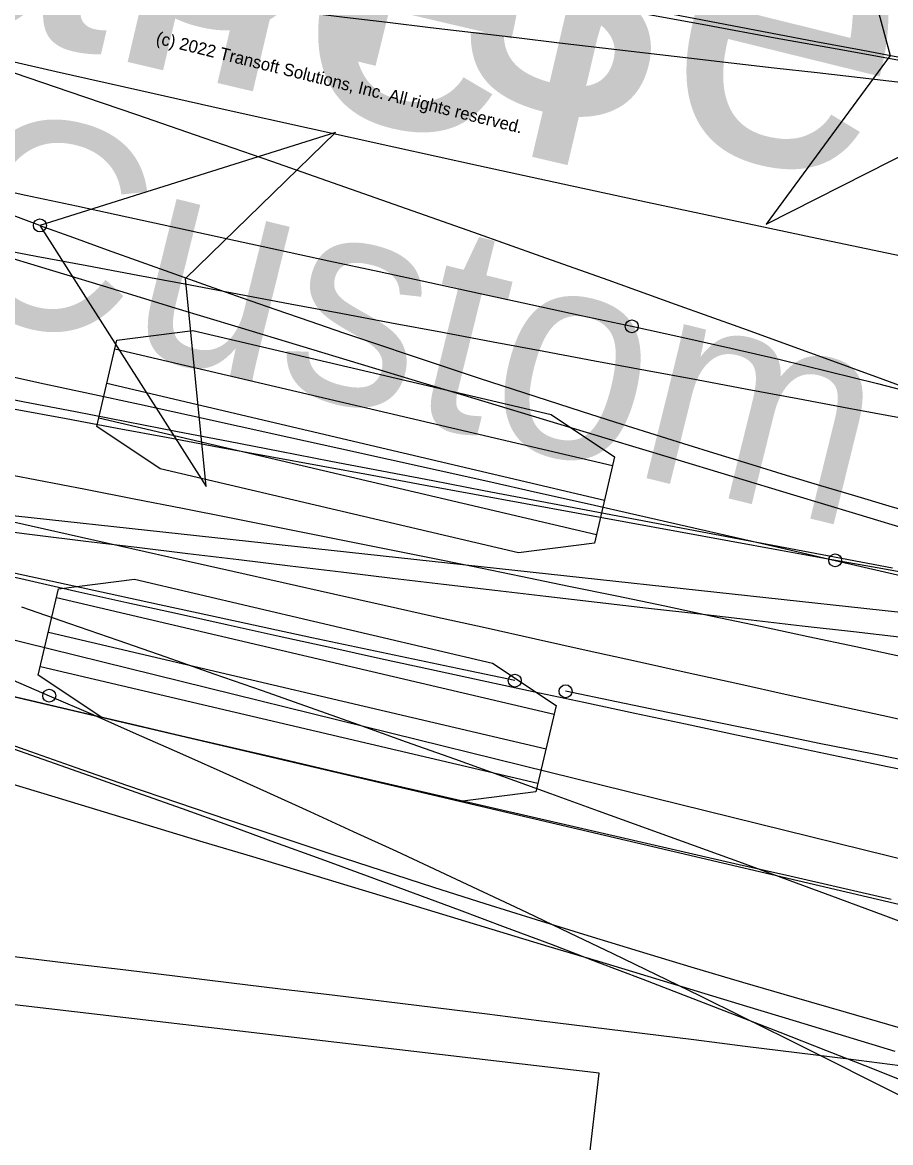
# Model space of a CAD drawing. Extents: x -14 to 1565148, y -25 to 642856.
# Drawn here: x 1564726.02 to 1564731.62, y 636298.09 to 636305.33 of the extents above; entities that cross this region are included whole.
import ezdxf

# ---------------------------------------------------------------- set-up
doc = ezdxf.new("R2010")
doc.units = 0
for name, color, linetype in [('CM_Corridor_Conceptual', 7, 'Continuous'), ('CM_Corridor_Key_Station', 7, 'Continuous'), ('MT_P_Cells', 7, 'Continuous'), ('PF_P_Grade_Line', 7, 'Continuous'), ('PV_P_Curb', 7, 'Continuous'), ('PV_P_Saw_Cut_Line', 7, 'Continuous'), ('TR_Turning_Path22', 7, 'Continuous'), ('TR_Turning_Path23', 7, 'Continuous'), ('TR_Turning_Path24', 7, 'Continuous')]:
    doc.layers.add(name, color=color, linetype=linetype)

msp = doc.modelspace()

# ---------------------------------------------------------------- linework, layer by layer
at = {"layer": 'CM_Corridor_Conceptual'}
for points in [[(1564729.1938, 636301.0755), (1564728.8659, 636301.1444), (1564728.5382, 636301.2136), (1564728.2105, 636301.2832), (1564727.883, 636301.3531), (1564727.5556, 636301.4234), (1564727.2283, 636301.4939), (1564726.9011, 636301.5648), (1564726.5741, 636301.636), (1564726.2471, 636301.7074), (1564725.9203, 636301.7792)], [(1564731.8307, 636300.5357), (1564731.5005, 636300.6018), (1564731.1705, 636300.6684), (1564730.8405, 636300.7353), (1564730.5107, 636300.8026), (1564730.1809, 636300.8704), (1564729.8513, 636300.9385), (1564729.5218, 636301.0069)], [(1564731.6503, 636298.681), (1564731.3312, 636298.7775), (1564731.0121, 636298.8741), (1564730.693, 636298.9706), (1564730.3739, 636299.0671), (1564730.0548, 636299.1637), (1564729.7357, 636299.2603), (1564729.4166, 636299.3568), (1564729.0975, 636299.4534), (1564728.7784, 636299.55), (1564728.4593, 636299.6466), (1564728.1402, 636299.7432), (1564727.8211, 636299.8398), (1564727.502, 636299.9364), (1564727.1829, 636300.033), (1564726.8639, 636300.1297), (1564726.5448, 636300.2263), (1564726.2257, 636300.323), (1564725.9066, 636300.4196)]]:
    msp.add_lwpolyline(points, dxfattribs=at)
for centre in [(1564729.1938, 636301.0755), (1564729.5218, 636301.0069)]:
    msp.add_circle(centre, 0.0417, dxfattribs=at)
msp.add_arc((1568701.3335, 649423.2411), 13708.5136, 252.99030479, 253.21320171, dxfattribs=at)
at = {"layer": 'CM_Corridor_Key_Station'}
for points in [[(1564725.9685, 636302.8297), (1564726.2978, 636302.7683), (1564726.6271, 636302.707), (1564726.9565, 636302.6458), (1564727.2859, 636302.5847), (1564727.6152, 636302.5237), (1564727.9447, 636302.4628), (1564728.2741, 636302.402), (1564728.6035, 636302.3413), (1564728.933, 636302.2806), (1564729.2625, 636302.2201), (1564729.592, 636302.1597), (1564729.9215, 636302.0994), (1564730.2511, 636302.0392), (1564730.5806, 636301.9791), (1564730.9102, 636301.919), (1564731.2398, 636301.8591), (1564731.5694, 636301.7993), (1564731.899, 636301.7396)], [(1564725.7927, 636302.4336), (1564726.1074, 636302.3727), (1564726.4216, 636302.3116), (1564726.7355, 636302.2503), (1564727.0491, 636302.1888), (1564727.3622, 636302.1271), (1564727.6749, 636302.065), (1564727.9873, 636302.0027), (1564728.2992, 636301.9402), (1564728.6107, 636301.8773), (1564728.9218, 636301.8141), (1564729.2325, 636301.7505), (1564729.5428, 636301.6866), (1564729.8526, 636301.6224), (1564730.162, 636301.5577), (1564730.471, 636301.4927), (1564730.7795, 636301.4273), (1564731.0876, 636301.3614), (1564731.3952, 636301.2952), (1564731.7024, 636301.2284)]]:
    msp.add_lwpolyline(points, dxfattribs=at)
msp.add_arc((1564931.2776, 637403.0639), 1115.9763, 258.3338866, 261.2492811, dxfattribs=at)
at = {"layer": 'MT_P_Cells'}
for p, q in [((1564700.4253, 636306.9632), (1564735.4733, 636298.7389)), ((1564726.6125, 636303.2192), (1564729.8252, 636302.4653)), ((1564726.5601, 636302.9961), (1564729.7728, 636302.2422)), ((1564726.5078, 636302.773), (1564729.7205, 636302.0191)), ((1564726.2355, 636301.6128), (1564729.4483, 636300.8589)), ((1564726.1832, 636301.3897), (1564729.3959, 636300.6358)), ((1564726.1308, 636301.1666), (1564729.3435, 636300.4127))]:
    msp.add_line(p, q, dxfattribs=at)
for points in [[(1564726.1278, 636304.0163), (1564725.815, 636304.1313), (1564725.5016, 636304.245), (1564725.1878, 636304.3574), (1564724.8736, 636304.4686), (1564724.5588, 636304.5783), (1564724.2436, 636304.6866), (1564723.9278, 636304.7934), (1564723.6115, 636304.8986), (1564723.2947, 636305.0022), (1564722.9773, 636305.1041), (1564722.6594, 636305.2043), (1564722.3409, 636305.3027), (1564722.0219, 636305.3993), (1564721.7023, 636305.4939), (1564721.3821, 636305.5866), (1564721.0613, 636305.6772), (1564720.7399, 636305.7658), (1564720.418, 636305.8522), (1564720.0955, 636305.9364), (1564719.7724, 636306.0183)], [(1564726.1278, 636304.0163), (1564727.2016, 636302.329), (1564727.0674, 636303.6738), (1564728.0356, 636304.6168), (1564726.1278, 636304.0163)], [(1564731.6244, 636299.6625), (1564731.2971, 636299.737), (1564730.9698, 636299.8117), (1564730.6426, 636299.8865), (1564730.3153, 636299.9614), (1564729.9882, 636300.0364), (1564729.661, 636300.1116), (1564729.3339, 636300.1869), (1564729.0068, 636300.2623), (1564728.6797, 636300.3379), (1564728.3527, 636300.4135), (1564728.0257, 636300.4893), (1564727.6988, 636300.5653), (1564727.3718, 636300.6413), (1564727.045, 636300.7175), (1564726.7181, 636300.7938), (1564726.3913, 636300.8702), (1564726.0645, 636300.9468), (1564725.7377, 636301.0235)], [(1564731.6693, 636298.8357), (1564731.3347, 636298.9311), (1564731.0005, 636299.0278), (1564730.6666, 636299.1258), (1564730.333, 636299.225), (1564729.9999, 636299.3255), (1564729.6671, 636299.4272), (1564729.3347, 636299.5301), (1564729.0027, 636299.6343), (1564728.6711, 636299.7398), (1564728.3399, 636299.8465), (1564728.0091, 636299.9544), (1564727.6787, 636300.0636), (1564727.3487, 636300.1741), (1564727.0192, 636300.2857), (1564726.69, 636300.3986), (1564726.3613, 636300.5128), (1564726.033, 636300.6281), (1564725.7051, 636300.7447), (1564725.3777, 636300.8626)]]:
    msp.add_lwpolyline(points, dxfattribs=at)
for points in [[(1564726.1278, 636304.0163), (1564727.2016, 636302.329), (1564727.0674, 636303.6738), (1564728.0356, 636304.6168)], [(1564726.4948, 636302.7176), (1564726.6255, 636303.2745), (1564727.1146, 636303.3368), (1564729.4278, 636302.7939), (1564729.8382, 636302.5206), (1564729.7075, 636301.9638), (1564729.2184, 636301.9015), (1564726.9052, 636302.4443)], [(1564726.1178, 636301.1113), (1564726.2485, 636301.6682), (1564726.7377, 636301.7304), (1564729.0508, 636301.1876), (1564729.4612, 636300.9143), (1564729.3306, 636300.3574), (1564728.8414, 636300.2952), (1564726.5282, 636300.838)]]:
    msp.add_lwpolyline(points, close=True, dxfattribs=at)
msp.add_circle((1564726.1278, 636304.0163), 0.0417, dxfattribs=at)
msp.add_circle((1564726.1278, 636304.0163), 0.0417, dxfattribs=at)
msp.add_arc((1564756.926, 636388.0186), 89.4702, 249.865317, 259.330755, dxfattribs=at)
at = {"layer": 'PF_P_Grade_Line'}
msp.add_line((1564710.0382, 636305.2685), (1564744.9892, 636296.6415), dxfattribs=at)
msp.add_lwpolyline([(1564731.9397, 636300.449), (1564731.611, 636300.5172), (1564731.2824, 636300.5858), (1564730.9538, 636300.6547), (1564730.6253, 636300.7239), (1564730.2969, 636300.7934), (1564729.9685, 636300.8633), (1564729.6402, 636300.9335), (1564729.312, 636301.0039), (1564728.9838, 636301.0747), (1564728.6557, 636301.1458), (1564728.3277, 636301.2173), (1564727.9997, 636301.289), (1564727.6718, 636301.3611), (1564727.344, 636301.4334), (1564727.0162, 636301.5061), (1564726.6886, 636301.5791), (1564726.3609, 636301.6524), (1564726.0334, 636301.7261), (1564725.7059, 636301.8)], dxfattribs=at)
msp.add_arc((1564802.6661, 636641.8404), 345.3928, 252.210466, 264.072463, dxfattribs=at)
at = {"layer": 'PV_P_Curb'}
for p, q in [((1564720.2978, 636302.7561), (1564739.1865, 636300.7026)), ((1564729.7382, 636298.5409), (1564701.133, 636301.8849)), ((1564728.3704, 636286.8406), (1564729.7382, 636298.5409)), ((1564729.7382, 636298.5409), (1564729.7382, 636298.5409))]:
    msp.add_line(p, q, dxfattribs=at)
for points in [[(1564731.7126, 636301.3526), (1564731.3814, 636301.3901), (1564731.0502, 636301.4279), (1564730.7191, 636301.4658), (1564730.388, 636301.504), (1564730.057, 636301.5423), (1564729.726, 636301.5808), (1564729.3951, 636301.6194), (1564729.0649, 636301.6582), (1564728.734, 636301.6972), (1564728.404, 636301.7364), (1564728.0733, 636301.7758), (1564727.7435, 636301.8152), (1564727.4131, 636301.855), (1564727.0834, 636301.8948), (1564726.7533, 636301.9349), (1564726.4243, 636301.975), (1564726.0955, 636302.0153), (1564725.7704, 636302.0553)], [(1564725.6819, 636299.3262), (1564726.0152, 636299.2864), (1564726.3486, 636299.2465), (1564726.682, 636299.2065), (1564727.0153, 636299.1663), (1564727.3487, 636299.126), (1564727.6821, 636299.0855), (1564728.0155, 636299.045), (1564728.3489, 636299.0042), (1564728.6823, 636298.9634), (1564729.0156, 636298.9224), (1564729.3489, 636298.8812), (1564729.6822, 636298.84), (1564730.0155, 636298.7986), (1564730.3488, 636298.757), (1564730.682, 636298.7154), (1564731.0153, 636298.6735), (1564731.3485, 636298.6316), (1564731.6817, 636298.5895)]]:
    msp.add_lwpolyline(points, dxfattribs=at)
msp.add_arc((1564798.7032, 636893.1661), 592.0302, 262.7177028, 266.17847, dxfattribs=at)
at = {"layer": 'PV_P_Saw_Cut_Line'}
msp.add_lwpolyline([(1564732.6008, 636304.9288), (1564731.2661, 636306.4183), (1564731.618, 636305.1134), (1564730.8167, 636304.0251)], close=True, dxfattribs=at)
for points in [[(1564732.6008, 636304.9288), (1564731.2661, 636306.4183), (1564731.618, 636305.1134), (1564730.8167, 636304.0251), (1564732.6008, 636304.9288)], [(1564725.6991, 636302.9415), (1564726.0285, 636302.8772), (1564726.358, 636302.8131), (1564726.6875, 636302.749), (1564727.017, 636302.6851), (1564727.3466, 636302.6214), (1564727.6761, 636302.5577), (1564728.0057, 636302.4942), (1564728.3353, 636302.4308), (1564728.665, 636302.3676), (1564728.9947, 636302.3045), (1564729.3243, 636302.2415), (1564729.6541, 636302.1786), (1564729.9838, 636302.1159), (1564730.3136, 636302.0533), (1564730.6434, 636301.9908), (1564730.9732, 636301.9284), (1564731.303, 636301.8662), (1564731.6329, 636301.8041)], [(1564725.8459, 636300.6728), (1564726.1464, 636300.5677), (1564726.4465, 636300.4619), (1564726.7463, 636300.3556), (1564727.0457, 636300.2487), (1564727.3448, 636300.1412), (1564727.6435, 636300.0332), (1564727.9419, 636299.9245), (1564728.2398, 636299.8153), (1564728.5375, 636299.7055), (1564728.8347, 636299.595), (1564729.1316, 636299.484), (1564729.4281, 636299.3723), (1564729.7242, 636299.2601), (1564730.0199, 636299.1472), (1564730.3153, 636299.0337), (1564730.6103, 636298.9196), (1564730.9049, 636298.8048), (1564731.1991, 636298.6894), (1564731.4929, 636298.5734), (1564731.7864, 636298.4568)]]:
    msp.add_lwpolyline(points, dxfattribs=at)
msp.add_arc((1564890.0454, 637144.3087), 854.0184, 258.097595, 259.3763299, dxfattribs=at)
at = {"layer": 'TR_Turning_Path22'}
for points in [[(1564731.9394, 636300.7673), (1564731.6126, 636300.8388), (1564731.2859, 636300.9104), (1564730.9593, 636300.9822), (1564730.6328, 636301.0541), (1564730.3065, 636301.1262), (1564729.9802, 636301.1984), (1564729.654, 636301.2707), (1564729.3278, 636301.3431), (1564729.0018, 636301.4157), (1564728.6759, 636301.4883), (1564728.3501, 636301.5611), (1564728.0243, 636301.6339), (1564727.6986, 636301.7068), (1564727.373, 636301.7798), (1564727.0475, 636301.8528), (1564726.7221, 636301.926), (1564726.3968, 636301.9992), (1564726.0715, 636302.0724), (1564725.7463, 636302.1457)], [(1564731.8925, 636299.4408), (1564731.5903, 636299.5542), (1564731.2815, 636299.6683), (1564730.9725, 636299.7821), (1564730.6634, 636299.8955), (1564730.3541, 636300.0085), (1564730.0447, 636300.1211), (1564729.7352, 636300.2334), (1564729.4255, 636300.3452), (1564729.1157, 636300.4568), (1564728.8058, 636300.5679), (1564728.4957, 636300.6787), (1564728.1855, 636300.789), (1564727.8752, 636300.899), (1564727.5647, 636301.0087), (1564727.2541, 636301.1179), (1564726.9434, 636301.2268), (1564726.6326, 636301.3353), (1564726.3216, 636301.4435), (1564726.0105, 636301.5512)]]:
    msp.add_lwpolyline(points, dxfattribs=at)
msp.add_arc((1564636.8847, 636043.7182), 276.0495, 69.661544, 81.898669, dxfattribs=at)
at = {"layer": 'TR_Turning_Path23'}
for points in [[(1564725.7115, 636304.2829), (1564726.0375, 636304.2122), (1564726.3634, 636304.1416), (1564726.6894, 636304.0709), (1564727.0154, 636304.0002), (1564727.3414, 636303.9296), (1564727.6674, 636303.8589), (1564727.9933, 636303.7883), (1564728.3193, 636303.7176), (1564728.6453, 636303.6469), (1564728.9713, 636303.5763), (1564729.2973, 636303.5056), (1564729.6233, 636303.435), (1564729.9492, 636303.3643)], [(1564719.5749, 636303.5853), (1564719.8676, 636303.4803), (1564720.1599, 636303.3745), (1564720.4517, 636303.2679), (1564720.743, 636303.1607), (1564721.0339, 636303.0527), (1564721.3243, 636302.9439), (1564721.6143, 636302.8345), (1564721.9037, 636302.7242), (1564722.1928, 636302.6132), (1564722.4813, 636302.5015), (1564722.7694, 636302.3889), (1564723.057, 636302.2757), (1564723.3441, 636302.1616), (1564723.6307, 636302.0468), (1564723.9168, 636301.9312), (1564724.2025, 636301.8148), (1564724.4877, 636301.6977), (1564724.7723, 636301.5798), (1564725.0565, 636301.461), (1564725.3402, 636301.3415), (1564725.6234, 636301.2212), (1564725.9061, 636301.1001), (1564726.1882, 636300.9782)], [(1564729.9492, 636303.3643), (1564730.2716, 636303.2944), (1564730.5895, 636303.223), (1564730.9063, 636303.1492), (1564731.2219, 636303.073), (1564731.5363, 636302.9943), (1564731.8495, 636302.9132)], [(1564726.1882, 636300.9782), (1564726.4688, 636300.856), (1564726.7492, 636300.7328), (1564727.0296, 636300.6087), (1564727.3098, 636300.4835), (1564727.59, 636300.3574), (1564727.87, 636300.2303), (1564728.1499, 636300.1021), (1564728.4298, 636299.973), (1564728.7095, 636299.8429), (1564728.9891, 636299.7117), (1564729.2687, 636299.5796), (1564729.5481, 636299.4464), (1564729.8275, 636299.3123), (1564730.1067, 636299.1771), (1564730.3859, 636299.041), (1564730.6649, 636298.9038), (1564730.9439, 636298.7656), (1564731.2228, 636298.6265), (1564731.5016, 636298.4863), (1564731.7803, 636298.3452)]]:
    msp.add_lwpolyline(points, dxfattribs=at)
for centre in [(1564729.9492, 636303.3643), (1564729.9492, 636303.3643), (1564726.1882, 636300.9782), (1564726.1882, 636300.9782)]:
    msp.add_circle(centre, 0.0417, dxfattribs=at)
at = {"layer": 'TR_Turning_Path24'}
for points in [[(1564725.7757, 636303.88), (1564726.1035, 636303.8183), (1564726.4314, 636303.7567), (1564726.7592, 636303.6952), (1564727.0871, 636303.6336), (1564727.415, 636303.5721), (1564727.7429, 636303.5106), (1564728.0708, 636303.4492), (1564728.3987, 636303.3877), (1564728.7266, 636303.3264), (1564729.0545, 636303.265), (1564729.3824, 636303.2037), (1564729.7103, 636303.1424), (1564730.0383, 636303.0812), (1564730.3662, 636303.02), (1564730.6941, 636302.9588), (1564731.0221, 636302.8976), (1564731.35, 636302.8365), (1564731.678, 636302.7754)], [(1564725.806, 636303.0696), (1564726.128, 636303.0001), (1564726.4498, 636302.9304), (1564726.7716, 636302.8604), (1564727.0932, 636302.7902), (1564727.4146, 636302.7197), (1564727.736, 636302.649), (1564728.0572, 636302.578), (1564728.3783, 636302.5067), (1564728.6993, 636302.4352), (1564729.0201, 636302.3633), (1564729.3409, 636302.2912), (1564729.6615, 636302.2188), (1564729.9819, 636302.1461), (1564730.3023, 636302.0732), (1564730.6225, 636301.9999), (1564730.9426, 636301.9263), (1564731.2625, 636301.8525)], [(1564731.2625, 636301.8525), (1564731.5815, 636301.7785), (1564731.9002, 636301.7043)]]:
    msp.add_lwpolyline(points, dxfattribs=at)
msp.add_circle((1564731.2625, 636301.8525), 0.0417, dxfattribs=at)
msp.add_circle((1564731.2625, 636301.8525), 0.0417, dxfattribs=at)
msp.add_arc((1565329.8968, 639515.7755), 3264.9659, 258.7514092, 259.7222461, dxfattribs=at)

# ---------------------------------------------------------------- texts
at = {"layer": 'MT_P_Cells'}
msp.add_text('Gooseneck Horse Trailer', height=2, rotation=346.79399, dxfattribs=at).set_placement((1564701.0511, 636311.0894))
at = {"layer": 'PF_P_Grade_Line'}
for s, height, p in [('Gooseneck Horse Trailer', 2, (1564710.7115, 636309.3871)), ('(c) 2022 Transoft Solutions, Inc. All rights reserved.', 0.08, (1564726.8723, 636305.1921)), ('Custom', 1.33333, (1564725.4024, 636303.5293))]:
    msp.add_text(s, height=height, rotation=346.13481, dxfattribs=at).set_placement(p)

doc.saveas('drawing.dxf')
